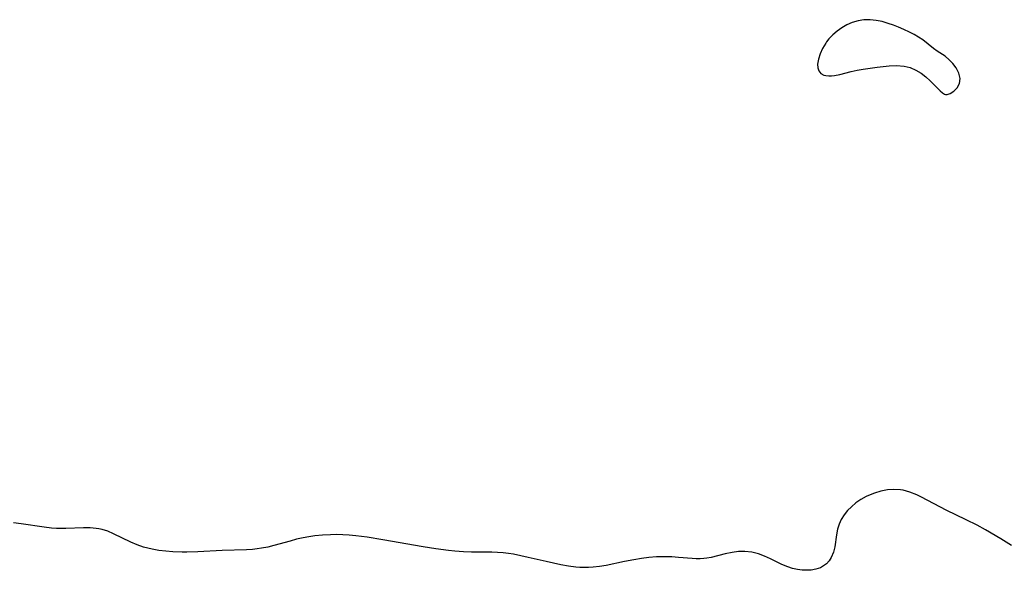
# Model space of a CAD drawing. Header units: metres. Extents: x 1073367 to 1082519, y 1569854 to 1574957.
# Tile 480 of 656: x 1078498 to 1078743, y 1572581 to 1572718. Entities that reach past the tile are written whole.
import ezdxf

# ---------------------------------------------------------------- set-up
doc = ezdxf.new("R2010")
doc.units = ezdxf.units.M
doc.layers.add('CGG_CurvaNivelLidar_v1', color=253, linetype='Continuous', lineweight=30)

msp = doc.modelspace()

# ---------------------------------------------------------------- linework, layer by layer
at = {"layer": 'CGG_CurvaNivelLidar_v1'}
for p, q in [((1078702.6816, 1572716.3425, 71.5), (1078701.5171, 1572715.5007, 71.5)), ((1078703.9237, 1572717.0624, 71.5), (1078702.6816, 1572716.3425, 71.5)), ((1078705.3057, 1572717.6627, 71.5), (1078703.9237, 1572717.0624, 71.5)), ((1078706.745, 1572718.0869, 71.5), (1078705.3057, 1572717.6627, 71.5)), ((1078708.2236, 1572718.3151, 71.5), (1078706.745, 1572718.0869, 71.5)), ((1078709.7366, 1572718.33, 71.5), (1078708.2236, 1572718.3151, 71.5)), ((1078711.2616, 1572718.1609, 71.5), (1078709.7366, 1572718.33, 71.5)), ((1078712.7867, 1572717.8436, 71.5), (1078711.2616, 1572718.1609, 71.5)), ((1078714.2609, 1572717.4201, 71.5), (1078712.7867, 1572717.8436, 71.5)), ((1078715.5618, 1572716.971, 71.5), (1078714.2609, 1572717.4201, 71.5)), ((1078716.8461, 1572716.4705, 71.5), (1078715.5618, 1572716.971, 71.5)), ((1078718.1079, 1572715.9303, 71.5), (1078716.8461, 1572716.4705, 71.5)), ((1078719.5424, 1572715.2565, 71.5), (1078718.1079, 1572715.9303, 71.5)), ((1078699.4717, 1572713.5327, 71.5), (1078698.9146, 1572712.8327, 71.5)), ((1078700.4414, 1572714.5588, 71.5), (1078699.4717, 1572713.5327, 71.5)), ((1078701.5171, 1572715.5007, 71.5), (1078700.4414, 1572714.5588, 71.5)), ((1078720.7045, 1572714.6447, 71.5), (1078719.5424, 1572715.2565, 71.5)), ((1078721.8079, 1572713.9904, 71.5), (1078720.7045, 1572714.6447, 71.5)), ((1078722.837, 1572713.2907, 71.5), (1078721.8079, 1572713.9904, 71.5)), ((1078697.8996, 1572711.1974, 71.5), (1078697.2882, 1572709.8318, 71.5)), ((1078698.7028, 1572712.5357, 71.5), (1078697.8996, 1572711.1974, 71.5)), ((1078698.9146, 1572712.8327, 71.5), (1078698.7028, 1572712.5357, 71.5)), ((1078725.5437, 1572711.1307, 71.5), (1078722.837, 1572713.2907, 71.5)), ((1078726.4846, 1572710.487, 71.5), (1078725.5437, 1572711.1307, 71.5)), ((1078697.2882, 1572709.8318, 71.5), (1078696.8752, 1572708.4952, 71.5)), ((1078728.4195, 1572709.2369, 71.5), (1078726.4846, 1572710.487, 71.5)), ((1078729.4338, 1572708.3889, 71.5), (1078728.4195, 1572709.2369, 71.5)), ((1078696.8752, 1572708.4952, 71.5), (1078696.685, 1572707.2469, 71.5)), ((1078696.685, 1572707.2469, 71.5), (1078696.724, 1572706.3467, 71.5)), ((1078696.724, 1572706.3467, 71.5), (1078696.9756, 1572705.5861, 71.5)), ((1078708.0295, 1572706.011, 71.5), (1078711.4895, 1572706.5455, 71.5)), ((1078711.4895, 1572706.5455, 71.5), (1078714.5047, 1572706.8866, 71.5)), ((1078714.5047, 1572706.8866, 71.5), (1078716.3312, 1572706.9599, 71.5)), ((1078716.3312, 1572706.9599, 71.5), (1078718.2424, 1572706.7817, 71.5)), ((1078718.2424, 1572706.7817, 71.5), (1078719.7394, 1572706.4038, 71.5)), ((1078719.7394, 1572706.4038, 71.5), (1078721.1729, 1572705.8176, 71.5)), ((1078730.3571, 1572707.4064, 71.5), (1078729.4338, 1572708.3889, 71.5)), ((1078731.1422, 1572706.342, 71.5), (1078730.3571, 1572707.4064, 71.5)), ((1078731.8378, 1572705.009, 71.5), (1078731.1422, 1572706.342, 71.5)), ((1078696.9756, 1572705.5861, 71.5), (1078697.5006, 1572704.9759, 71.5)), ((1078697.5006, 1572704.9759, 71.5), (1078698.2487, 1572704.566, 71.5)), ((1078698.2487, 1572704.566, 71.5), (1078698.7685, 1572704.4208, 71.5)), ((1078698.7685, 1572704.4208, 71.5), (1078699.4828, 1572704.3405, 71.5)), ((1078699.4828, 1572704.3405, 71.5), (1078700.1758, 1572704.3605, 71.5)), ((1078700.1758, 1572704.3605, 71.5), (1078700.9071, 1572704.4538, 71.5)), ((1078700.9071, 1572704.4538, 71.5), (1078702.1958, 1572704.7274, 71.5)), ((1078702.1958, 1572704.7274, 71.5), (1078705.0025, 1572705.4405, 71.5)), ((1078705.0025, 1572705.4405, 71.5), (1078706.4915, 1572705.7435, 71.5)), ((1078706.4915, 1572705.7435, 71.5), (1078708.0295, 1572706.011, 71.5)), ((1078721.1729, 1572705.8176, 71.5), (1078722.4908, 1572705.043, 71.5)), ((1078722.4908, 1572705.043, 71.5), (1078723.6443, 1572704.1333, 71.5)), ((1078723.6443, 1572704.1333, 71.5), (1078724.6803, 1572703.1552, 71.5)), ((1078732.1569, 1572703.6977, 71.5), (1078731.8378, 1572705.009, 71.5)), ((1078732.0197, 1572702.4728, 71.5), (1078732.1569, 1572703.6977, 71.5)), ((1078724.6803, 1572703.1552, 71.5), (1078727.1684, 1572700.6715, 71.5)), ((1078730.5794, 1572700.5569, 71.5), (1078731.435, 1572701.4078, 71.5)), ((1078731.435, 1572701.4078, 71.5), (1078732.0197, 1572702.4728, 71.5)), ((1078727.1684, 1572700.6715, 71.5), (1078727.7709, 1572700.1421, 71.5)), ((1078727.7709, 1572700.1421, 71.5), (1078728.259, 1572699.7915, 71.5)), ((1078728.259, 1572699.7915, 71.5), (1078728.5, 1572699.7317, 71.5)), ((1078728.5, 1572699.7317, 71.5), (1078728.9386, 1572699.7193, 71.5)), ((1078728.9386, 1572699.7193, 71.5), (1078729.6618, 1572699.9786, 71.5)), ((1078729.6618, 1572699.9786, 71.5), (1078730.5794, 1572700.5569, 71.5)), ((1078712.4249, 1572601.0771, 71.5), (1078710.831, 1572600.6114, 71.5)), ((1078714.0488, 1572601.3737, 71.5), (1078712.4249, 1572601.0771, 71.5)), ((1078715.681, 1572601.491, 71.5), (1078714.0488, 1572601.3737, 71.5)), ((1078717.3015, 1572601.4051, 71.5), (1078715.681, 1572601.491, 71.5)), ((1078717.9408, 1572601.3057, 71.5), (1078717.3015, 1572601.4051, 71.5)), ((1078719.6643, 1572600.8346, 71.5), (1078717.9408, 1572601.3057, 71.5)), ((1078721.3624, 1572600.1424, 71.5), (1078719.6643, 1572600.8346, 71.5)), ((1078707.4442, 1572598.9768, 71.5), (1078706.2214, 1572598.1387, 71.5)), ((1078708.7424, 1572599.7123, 71.5), (1078707.4442, 1572598.9768, 71.5)), ((1078709.7718, 1572600.1975, 71.5), (1078708.7424, 1572599.7123, 71.5)), ((1078710.831, 1572600.6114, 71.5), (1078709.7718, 1572600.1975, 71.5)), ((1078722.5531, 1572599.5678, 71.5), (1078721.3624, 1572600.1424, 71.5)), ((1078728.7228, 1572596.3402, 71.5), (1078722.5531, 1572599.5678, 71.5)), ((1078704.1322, 1572596.2254, 71.5), (1078703.289, 1572595.1719, 71.5)), ((1078705.0928, 1572597.2015, 71.5), (1078704.1322, 1572596.2254, 71.5)), ((1078706.2214, 1572598.1387, 71.5), (1078705.0928, 1572597.2015, 71.5)), ((1078733.6902, 1572593.9566, 71.5), (1078728.7228, 1572596.3402, 71.5)), ((1078702.5797, 1572594.0501, 71.5), (1078702.0271, 1572592.8658, 71.5)), ((1078703.289, 1572595.1719, 71.5), (1078702.5797, 1572594.0501, 71.5)), ((1078736.3811, 1572592.6099, 71.5), (1078733.6902, 1572593.9566, 71.5)), ((1078498.4428, 1572592.9317, 71.5), (1078496.5021, 1572593.1618, 71.5)), ((1078504.1346, 1572592.0983, 71.5), (1078498.4428, 1572592.9317, 71.5)), ((1078506.0184, 1572591.8969, 71.5), (1078504.1346, 1572592.0983, 71.5)), ((1078507.2425, 1572591.8189, 71.5), (1078506.0184, 1572591.8969, 71.5)), ((1078509.5974, 1572591.7736, 71.5), (1078507.2425, 1572591.8189, 71.5)), ((1078513.9991, 1572591.922, 71.5), (1078509.5974, 1572591.7736, 71.5)), ((1078515.5926, 1572591.929, 71.5), (1078513.9991, 1572591.922, 71.5)), ((1078517.1496, 1572591.8198, 71.5), (1078515.5926, 1572591.929, 71.5)), ((1078517.7714, 1572591.727, 71.5), (1078517.1496, 1572591.8198, 71.5)), ((1078518.6195, 1572591.5396, 71.5), (1078517.7714, 1572591.727, 71.5)), ((1078520.0275, 1572591.0809, 71.5), (1078518.6195, 1572591.5396, 71.5)), ((1078521.4169, 1572590.4937, 71.5), (1078520.0275, 1572591.0809, 71.5)), ((1078701.6509, 1572591.6446, 71.5), (1078701.3698, 1572590.1709, 71.5)), ((1078702.0271, 1572592.8658, 71.5), (1078701.6509, 1572591.6446, 71.5)), ((1078738.4917, 1572591.43, 71.5), (1078736.3811, 1572592.6099, 71.5)), ((1078742.2562, 1572589.1944, 71.5), (1078738.4917, 1572591.43, 71.5)), ((1078525.733, 1572588.4134, 71.5), (1078521.4169, 1572590.4937, 71.5)), ((1078565.3778, 1572588.6724, 71.5), (1078561.3585, 1572587.549, 71.5)), ((1078567.0035, 1572589.0916, 71.5), (1078565.3778, 1572588.6724, 71.5)), ((1078568.642, 1572589.4605, 71.5), (1078567.0035, 1572589.0916, 71.5)), ((1078570.0906, 1572589.7273, 71.5), (1078568.642, 1572589.4605, 71.5)), ((1078571.549, 1572589.9362, 71.5), (1078570.0906, 1572589.7273, 71.5)), ((1078573.4943, 1572590.1236, 71.5), (1078571.549, 1572589.9362, 71.5)), ((1078575.4485, 1572590.2245, 71.5), (1078573.4943, 1572590.1236, 71.5)), ((1078576.9609, 1572590.2503, 71.5), (1078575.4485, 1572590.2245, 71.5)), ((1078578.4746, 1572590.2236, 71.5), (1078576.9609, 1572590.2503, 71.5)), ((1078580.1152, 1572590.1269, 71.5), (1078578.4746, 1572590.2236, 71.5)), ((1078581.7554, 1572589.9703, 71.5), (1078580.1152, 1572590.1269, 71.5)), ((1078584.5854, 1572589.6002, 71.5), (1078581.7554, 1572589.9703, 71.5)), ((1078588.4859, 1572588.9801, 71.5), (1078584.5854, 1572589.6002, 71.5)), ((1078598.5162, 1572587.2081, 71.5), (1078588.4859, 1572588.9801, 71.5)), ((1078701.3698, 1572590.1709, 71.5), (1078700.9456, 1572587.2385, 71.5)), ((1078744.9384, 1572587.5613, 71.5), (1078742.2562, 1572589.1944, 71.5)), ((1078527.3004, 1572587.7457, 71.5), (1078525.733, 1572588.4134, 71.5)), ((1078528.9115, 1572587.1734, 71.5), (1078527.3004, 1572587.7457, 71.5)), ((1078529.9634, 1572586.8756, 71.5), (1078528.9115, 1572587.1734, 71.5)), ((1078531.0333, 1572586.6292, 71.5), (1078529.9634, 1572586.8756, 71.5)), ((1078532.7427, 1572586.3345, 71.5), (1078531.0333, 1572586.6292, 71.5)), ((1078534.4799, 1572586.132, 71.5), (1078532.7427, 1572586.3345, 71.5)), ((1078536.237, 1572586.003, 71.5), (1078534.4799, 1572586.132, 71.5)), ((1078542.4046, 1572586.0093, 71.5), (1078539.6724, 1572585.9299, 71.5)), ((1078548.4571, 1572586.2904, 71.5), (1078542.4046, 1572586.0093, 71.5)), ((1078554.5345, 1572586.4668, 71.5), (1078548.4571, 1572586.2904, 71.5)), ((1078556.0248, 1572586.5669, 71.5), (1078554.5345, 1572586.4668, 71.5)), ((1078557.157, 1572586.6861, 71.5), (1078556.0248, 1572586.5669, 71.5)), ((1078558.2813, 1572586.8517, 71.5), (1078557.157, 1572586.6861, 71.5)), ((1078559.8254, 1572587.1645, 71.5), (1078558.2813, 1572586.8517, 71.5)), ((1078561.3585, 1572587.549, 71.5), (1078559.8254, 1572587.1645, 71.5)), ((1078601.6479, 1572586.728, 71.5), (1078598.5162, 1572587.2081, 71.5)), ((1078604.8239, 1572586.305, 71.5), (1078601.6479, 1572586.728, 71.5)), ((1078606.4124, 1572586.1382, 71.5), (1078604.8239, 1572586.305, 71.5)), ((1078608.5184, 1572585.9879, 71.5), (1078606.4124, 1572586.1382, 71.5)), ((1078676.9868, 1572586.0283, 71.5), (1078675.4045, 1572585.8188, 71.5)), ((1078678.5713, 1572586.0712, 71.5), (1078676.9868, 1572586.0283, 71.5)), ((1078680.276, 1572585.8904, 71.5), (1078678.5713, 1572586.0712, 71.5)), ((1078700.9456, 1572587.2385, 71.5), (1078700.611, 1572585.8641, 71.5)), ((1078538.491, 1572585.9286, 71.5), (1078536.237, 1572586.003, 71.5)), ((1078539.6724, 1572585.9299, 71.5), (1078538.491, 1572585.9286, 71.5)), ((1078610.5446, 1572585.9243, 71.5), (1078608.5184, 1572585.9879, 71.5)), ((1078615.6183, 1572585.8754, 71.5), (1078610.5446, 1572585.9243, 71.5)), ((1078617.0315, 1572585.8154, 71.5), (1078615.6183, 1572585.8754, 71.5)), ((1078618.4408, 1572585.7071, 71.5), (1078617.0315, 1572585.8154, 71.5)), ((1078619.7182, 1572585.5577, 71.5), (1078618.4408, 1572585.7071, 71.5)), ((1078620.9912, 1572585.3628, 71.5), (1078619.7182, 1572585.5577, 71.5)), ((1078622.8354, 1572585.0115, 71.5), (1078620.9912, 1572585.3628, 71.5)), ((1078624.6731, 1572584.6041, 71.5), (1078622.8354, 1572585.0115, 71.5)), ((1078629.1237, 1572583.5346, 71.5), (1078624.6731, 1572584.6041, 71.5)), ((1078650.9619, 1572583.9915, 71.5), (1078648.6161, 1572583.5495, 71.5)), ((1078652.825, 1572584.2921, 71.5), (1078650.9619, 1572583.9915, 71.5)), ((1078654.6886, 1572584.5342, 71.5), (1078652.825, 1572584.2921, 71.5)), ((1078656.5489, 1572584.7001, 71.5), (1078654.6886, 1572584.5342, 71.5)), ((1078658.4611, 1572584.7692, 71.5), (1078656.5489, 1572584.7001, 71.5)), ((1078659.4331, 1572584.7585, 71.5), (1078658.4611, 1572584.7692, 71.5)), ((1078660.3997, 1572584.7184, 71.5), (1078659.4331, 1572584.7585, 71.5)), ((1078662.0941, 1572584.5916, 71.5), (1078660.3997, 1572584.7184, 71.5)), ((1078665.4254, 1572584.3097, 71.5), (1078662.0941, 1572584.5916, 71.5)), ((1078666.4429, 1572584.2685, 71.5), (1078665.4254, 1572584.3097, 71.5)), ((1078667.4537, 1572584.2757, 71.5), (1078666.4429, 1572584.2685, 71.5)), ((1078668.3814, 1572584.3383, 71.5), (1078667.4537, 1572584.2757, 71.5)), ((1078669.0844, 1572584.4231, 71.5), (1078668.3814, 1572584.3383, 71.5)), ((1078670.1581, 1572584.6099, 71.5), (1078669.0844, 1572584.4231, 71.5)), ((1078673.6545, 1572585.4452, 71.5), (1078670.1581, 1572584.6099, 71.5)), ((1078675.4045, 1572585.8188, 71.5), (1078673.6545, 1572585.4452, 71.5)), ((1078681.9458, 1572585.4783, 71.5), (1078680.276, 1572585.8904, 71.5)), ((1078683.4495, 1572584.9077, 71.5), (1078681.9458, 1572585.4783, 71.5)), ((1078684.9207, 1572584.2204, 71.5), (1078683.4495, 1572584.9077, 71.5)), ((1078687.7572, 1572582.819, 71.5), (1078684.9207, 1572584.2204, 71.5)), ((1078699.5473, 1572583.7605, 71.5), (1078698.8731, 1572583.0263, 71.5)), ((1078700.0952, 1572584.6065, 71.5), (1078699.5473, 1572583.7605, 71.5)), ((1078700.611, 1572585.8641, 71.5), (1078700.0952, 1572584.6065, 71.5)), ((1078632.8072, 1572582.7325, 71.5), (1078629.1237, 1572583.5346, 71.5)), ((1078634.651, 1572582.4118, 71.5), (1078632.8072, 1572582.7325, 71.5)), ((1078636.4962, 1572582.1779, 71.5), (1078634.651, 1572582.4118, 71.5)), ((1078637.505, 1572582.0982, 71.5), (1078636.4962, 1572582.1779, 71.5)), ((1078638.5139, 1572582.0595, 71.5), (1078637.505, 1572582.0982, 71.5)), ((1078639.669, 1572582.0713, 71.5), (1078638.5139, 1572582.0595, 71.5)), ((1078640.8223, 1572582.1427, 71.5), (1078639.669, 1572582.0713, 71.5)), ((1078642.4337, 1572582.3357, 71.5), (1078640.8223, 1572582.1427, 71.5)), ((1078644.0416, 1572582.6085, 71.5), (1078642.4337, 1572582.3357, 71.5)), ((1078648.6161, 1572583.5495, 71.5), (1078644.0416, 1572582.6085, 71.5)), ((1078689.2438, 1572582.2131, 71.5), (1078687.7572, 1572582.819, 71.5)), ((1078690.4533, 1572581.8451, 71.5), (1078689.2438, 1572582.2131, 71.5)), ((1078691.6735, 1572581.5848, 71.5), (1078690.4533, 1572581.8451, 71.5)), ((1078692.8352, 1572581.4368, 71.5), (1078691.6735, 1572581.5848, 71.5)), ((1078693.9788, 1572581.389, 71.5), (1078692.8352, 1572581.4368, 71.5)), ((1078695.0891, 1572581.4463, 71.5), (1078693.9788, 1572581.389, 71.5)), ((1078696.2812, 1572581.6509, 71.5), (1078695.0891, 1572581.4463, 71.5)), ((1078697.3821, 1572582.0301, 71.5), (1078696.2812, 1572581.6509, 71.5)), ((1078698.1688, 1572582.4706, 71.5), (1078697.3821, 1572582.0301, 71.5)), ((1078698.8731, 1572583.0263, 71.5), (1078698.1688, 1572582.4706, 71.5))]:
    msp.add_line(p, q, dxfattribs=at)

doc.saveas('drawing.dxf')
